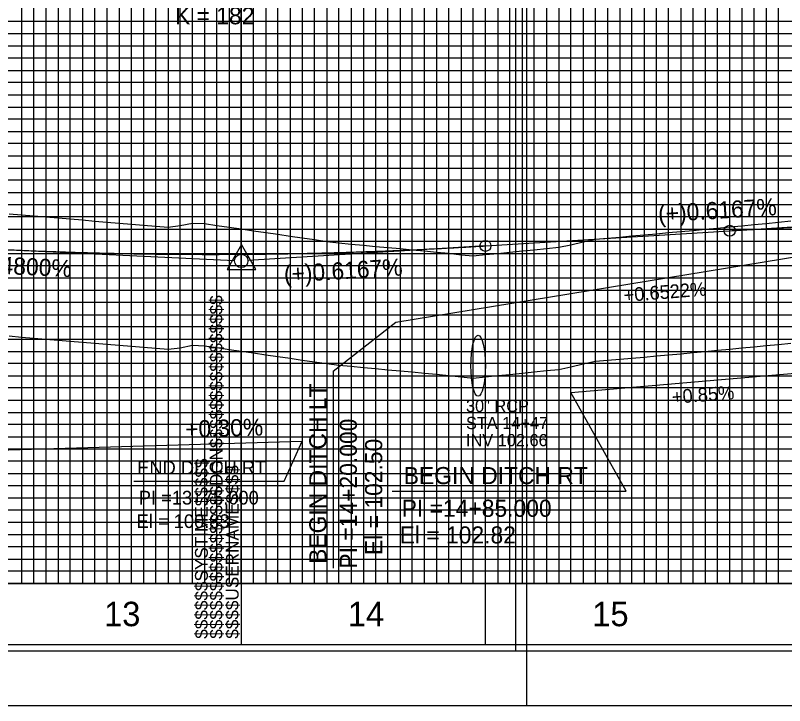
# Model space of a CAD drawing. Extents: x 2345490 to 2445302, y 465165 to 573888.
# Drawn here: x 2412152.8 to 2412467.8, y 527722 to 528004.5 of the extents above; entities that cross this region are included whole.
import ezdxf

# ---------------------------------------------------------------- set-up
doc = ezdxf.new("R2010")
doc.units = 0
for name, color, linetype in [('Old_Level_1', 7, 'Continuous'), ('Old_Level_18', 7, 'Continuous'), ('Old_Level_2', 7, 'Continuous'), ('Old_Level_3', 7, 'Continuous'), ('Old_Level_4', 7, 'Continuous'), ('Old_Level_40', 7, 'Continuous'), ('Old_Level_41', 7, 'Continuous'), ('Old_Level_42', 7, 'Continuous'), ('Old_Level_43', 7, 'Continuous'), ('Old_Level_50', 7, 'Continuous'), ('Old_Level_51', 7, 'Continuous'), ('Old_Level_61', 7, 'Continuous'), ('Old_Level_62', 7, 'Continuous'), ('Old_Level_63', 7, 'Continuous')]:
    doc.layers.add(name, color=color, linetype=linetype)

msp = doc.modelspace()

# ---------------------------------------------------------------- linework, layer by layer
at = {"layer": 'Old_Level_1'}
for points in [[(2412150.325, 527873.32075), (2412155.325, 527872.89975), (2412160.325, 527872.47925), (2412165.325, 527872.059), (2412170.325, 527871.63925), (2412175.325, 527871.22), (2412180.325, 527870.801), (2412185.325, 527870.38225), (2412190.325, 527869.964), (2412195.325, 527869.54625), (2412200.325, 527869.12875), (2412205.325, 527868.7115), (2412210.325, 527868.2945), (2412215.325, 527867.878), (2412220.325, 527868.54175), (2412225.325, 527869.5565), (2412230.325, 527869.31875), (2412235.325, 527868.58475), (2412240.325, 527867.85275), (2412245.325, 527867.1225), (2412250.325, 527866.39425), (2412255.325, 527865.66775), (2412260.325, 527864.94275), (2412265.325, 527864.21925), (2412270.325, 527863.49725), (2412275.325, 527862.77675), (2412280.325, 527862.0575), (2412285.325, 527861.40125), (2412290.325, 527860.93575), (2412295.325, 527860.47025), (2412300.325, 527860.00475), (2412305.325, 527859.5395), (2412310.325, 527859.0745), (2412315.325, 527858.6095), (2412320.325, 527858.1445), (2412325.325, 527857.6795), (2412330.325, 527857.18775), (2412335.325, 527856.59875), (2412340.325, 527856.11425), (2412345.325, 527856.617), (2412350.325, 527857.11975), (2412355.325, 527857.62275), (2412360.325, 527858.12575), (2412365.325, 527858.62925), (2412370.325, 527859.1335), (2412375.325, 527859.6385), (2412380.325, 527860.68375), (2412385.325, 527861.87775), (2412390.325, 527862.97175), (2412395.325, 527863.4045)], [(2412395.325, 527863.4045), (2412400.325, 527863.84), (2412405.325, 527864.27875), (2412410.325, 527864.721), (2412415.325, 527865.167), (2412420.325, 527865.61725), (2412425.325, 527866.07175), (2412430.325, 527866.53125), (2412435.325, 527866.99575), (2412440.325, 527867.4655), (2412445.325, 527867.94075), (2412450.325, 527868.42225), (2412455.325, 527868.91), (2412460.325, 527869.40425), (2412465.325, 527869.9055), (2412470.325, 527870.41375)]]:
    msp.add_lwpolyline(points, dxfattribs=at)
at = {"layer": 'Old_Level_18'}
msp.add_line((2412245.325, 527747.04275), (2412245.325, 527747.04275), dxfattribs=at)
msp.add_line((2412245.325, 527747.04275), (2412245.325, 527747.04275), dxfattribs=at)
for points in [[(2412345.325, 528797.04275), (2410845.325, 528797.04275), (2410845.325, 527747.04275), (2412345.325, 527747.04275)], [(2413745.325, 528797.04275), (2412245.325, 528797.04275), (2412245.325, 527747.04275), (2413745.325, 527747.04275)]]:
    msp.add_lwpolyline(points, close=True, dxfattribs=at)
at = {"layer": 'Old_Level_2'}
for p, q in [((2412445.325, 527916.3765), (2412542.58025, 527922.37375)), ((2412345.325, 527910.20975), (2412445.325, 527916.3765)), ((2412145.325, 527908.843), (2412242.57825, 527904.175)), ((2412345.325, 527910.20975), (2412248.07, 527904.2125))]:
    msp.add_line(p, q, dxfattribs=at)
msp.add_lwpolyline([(2412239.51925, 527900.592), (2412251.26175, 527900.592), (2412245.39075, 527910.71775)], close=True, dxfattribs=at)
for centre, radius in [((2412445.325, 527916.3765), 2.25), ((2412345.325, 527910.20975), 2.25), ((2412245.325, 527904.043), 2.75)]:
    msp.add_circle(centre, radius, dxfattribs=at)
for points in [[(2412445.325, 527916.3765), (2412449.325, 527916.61925), (2412453.325, 527916.85475), (2412457.325, 527917.0825), (2412461.325, 527917.303), (2412465.325, 527917.51575), (2412469.325, 527917.721), (2412473.325, 527917.91875), (2412477.325, 527918.109), (2412481.325, 527918.29175), (2412485.325, 527918.467), (2412489.325, 527918.63475), (2412493.325, 527918.79475), (2412497.325, 527918.9475), (2412501.325, 527919.0925), (2412505.325, 527919.23025), (2412509.325, 527919.36025), (2412513.325, 527919.48275), (2412517.325, 527919.59775), (2412521.325, 527919.70525), (2412525.325, 527919.80525), (2412529.325, 527919.89775), (2412533.325, 527919.98275), (2412537.325, 527920.06), (2412541.325, 527920.13), (2412545.325, 527920.19225), (2412549.325, 527920.24725), (2412553.325, 527920.2945), (2412557.325, 527920.33425), (2412561.325, 527920.3665), (2412565.325, 527920.39125), (2412569.325, 527920.4085), (2412573.325, 527920.41825), (2412577.325, 527920.4205), (2412581.325, 527920.41525), (2412585.325, 527920.40225), (2412589.325, 527920.382), (2412593.325, 527920.354), (2412597.325, 527920.3185), (2412601.325, 527920.27575), (2412605.325, 527920.22525), (2412609.325, 527920.16725), (2412613.325, 527920.10175), (2412617.325, 527920.02875), (2412621.325, 527919.948), (2412625.325, 527919.86), (2412629.325, 527919.7645), (2412633.325, 527919.66125), (2412637.325, 527919.55075), (2412641.325, 527919.4325), (2412645.325, 527919.30675)], [(2412145.325, 527908.843), (2412149.325, 527908.6555), (2412153.325, 527908.47675), (2412157.325, 527908.3065), (2412161.325, 527908.14525), (2412165.325, 527907.99275), (2412169.325, 527907.849), (2412173.325, 527907.714), (2412177.325, 527907.58775), (2412181.325, 527907.4705), (2412185.325, 527907.36175), (2412189.325, 527907.262), (2412193.325, 527907.17075), (2412197.325, 527907.0885), (2412201.325, 527907.015), (2412205.325, 527906.95), (2412209.325, 527906.894), (2412213.325, 527906.84675), (2412217.325, 527906.8085), (2412221.325, 527906.77875), (2412225.325, 527906.75775), (2412229.325, 527906.74575), (2412233.325, 527906.74225), (2412237.325, 527906.74775), (2412241.325, 527906.76175), (2412245.325, 527906.78475), (2412249.325, 527906.8165), (2412253.325, 527906.857), (2412257.325, 527906.90625), (2412261.325, 527906.96425), (2412265.325, 527907.031), (2412269.325, 527907.10675), (2412273.325, 527907.191), (2412277.325, 527907.28425), (2412281.325, 527907.386), (2412285.325, 527907.49675), (2412289.325, 527907.61625), (2412293.325, 527907.7445), (2412297.325, 527907.8815), (2412301.325, 527908.02725), (2412305.325, 527908.18175), (2412309.325, 527908.345), (2412313.325, 527908.51725), (2412317.325, 527908.698), (2412321.325, 527908.88775), (2412325.325, 527909.086), (2412329.325, 527909.29325), (2412333.325, 527909.50925), (2412337.325, 527909.734), (2412341.325, 527909.9675), (2412345.325, 527910.20975)]]:
    msp.add_spline(points, degree=3, dxfattribs=at)
at = {"layer": 'Old_Level_3'}
for p, q in [((2412308.63157, 527879.04516), (2412552.93924, 527919.02289)), ((2412282.97387, 527858.8775), (2412308.63157, 527879.04516)), ((2412282.97387, 527858.8775), (2412282.97387, 527778.33025)), ((2412380.325, 527850.24275), (2412495.325, 527860.04275)), ((2412402.87748, 527809.87907), (2412380.325, 527850.24275)), ((2411895.325, 527819.04275), (2412270.325, 527830.34275)), ((2412262.87798, 527813.9032), (2412270.325, 527830.34275)), ((2412201.33093, 527813.9032), (2412262.87798, 527813.9032)), ((2412307.11146, 527809.87907), (2412402.87748, 527809.87907))]:
    msp.add_line(p, q, dxfattribs=at)
at = {"layer": 'Old_Level_4'}
msp.add_ellipse((2412342.325, 527861.14275), major_axis=(0, 12.5), ratio=0.238746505, dxfattribs=at)
at = {"layer": 'Old_Level_40'}
msp.add_line((2412245.325, 527747.04275), (2412245.325, 527747.04275), dxfattribs=at)
msp.add_line((2412245.325, 527747.04275), (2412245.325, 527747.04275), dxfattribs=at)
msp.add_line((2412245.325, 527747.04275), (2412245.325, 527747.04275), dxfattribs=at)
msp.add_line((2412245.325, 527747.04275), (2412245.325, 527747.04275), dxfattribs=at)
at = {"layer": 'Old_Level_41'}
for p, q in [((2412345.325, 527772.04275), (2410845.325, 527772.04275)), ((2413745.325, 527772.04275), (2412245.325, 527772.04275))]:
    msp.add_line(p, q, dxfattribs=at)
for points in [[(2412295.325, 528797.04275), (2412295.325, 527772.04275), (2412345.325, 527772.04275), (2412345.325, 528797.04275)], [(2412320.325, 527772.04275), (2412320.325, 528797.04275)], [(2412370.325, 528797.04275), (2412370.325, 527772.04275), (2412420.325, 527772.04275), (2412420.325, 528797.04275)], [(2412395.325, 528797.04275), (2412395.325, 527772.04275), (2412445.325, 527772.04275), (2412445.325, 528797.04275)], [(2412170.325, 528659.49275), (2412170.325, 527772.04275), (2412220.325, 527772.04275), (2412220.325, 528659.49275)], [(2412270.325, 528659.49275), (2412270.325, 527772.04275)], [(2412345.325, 527997.04275), (2410845.325, 527997.04275), (2410845.325, 527947.04275), (2412345.325, 527947.04275)], [(2413745.325, 527997.04275), (2412245.325, 527997.04275), (2412245.325, 527947.04275), (2413745.325, 527947.04275)], [(2412345.325, 527897.04275), (2410845.325, 527897.04275), (2410845.325, 527847.04275), (2412345.325, 527847.04275)], [(2413745.325, 527897.04275), (2412245.325, 527897.04275), (2412245.325, 527847.04275), (2413745.325, 527847.04275)], [(2412345.325, 527822.04275), (2410845.325, 527822.04275), (2410845.325, 527872.04275), (2412345.325, 527872.04275)], [(2413745.325, 527822.04275), (2412245.325, 527822.04275), (2412245.325, 527872.04275), (2413745.325, 527872.04275)], [(2412345.325, 527797.04275), (2410845.325, 527797.04275)], [(2413745.325, 527797.04275), (2412245.325, 527797.04275)], [(2412282.825, 527747.04275), (2412282.825, 527747.04275)]]:
    msp.add_lwpolyline(points, dxfattribs=at)
at = {"layer": 'Old_Level_42'}
for points in [[(2412195.325, 528659.49275), (2412195.325, 527772.04275), (2412245.325, 527772.04275), (2412245.325, 528659.49275)], [(2412295.325, 528659.49275), (2412295.325, 527772.04275), (2412345.325, 527772.04275)], [(2412345.325, 527922.04275), (2410845.325, 527922.04275), (2410845.325, 527972.04275), (2412345.325, 527972.04275)], [(2413745.325, 527922.04275), (2412245.325, 527922.04275), (2412245.325, 527972.04275), (2413745.325, 527972.04275)]]:
    msp.add_lwpolyline(points, dxfattribs=at)
at = {"layer": 'Old_Level_43'}
for points in [[(2412300.325, 528797.04275), (2412300.325, 527772.04275), (2412305.325, 527772.04275), (2412305.325, 528797.04275)], [(2412310.325, 528797.04275), (2412310.325, 527772.04275), (2412315.325, 527772.04275), (2412315.325, 528797.04275)], [(2412325.325, 528797.04275), (2412325.325, 527772.04275), (2412330.325, 527772.04275), (2412330.325, 528797.04275)], [(2412335.325, 528797.04275), (2412335.325, 527772.04275), (2412340.325, 527772.04275), (2412340.325, 528797.04275)], [(2412350.325, 528797.04275), (2412350.325, 527772.04275), (2412355.325, 527772.04275), (2412355.325, 528797.04275)], [(2412360.325, 528797.04275), (2412360.325, 527772.04275), (2412365.325, 527772.04275), (2412365.325, 528797.04275)], [(2412375.325, 528797.04275), (2412375.325, 527772.04275), (2412380.325, 527772.04275), (2412380.325, 528797.04275)], [(2412385.325, 528797.04275), (2412385.325, 527772.04275), (2412390.325, 527772.04275), (2412390.325, 528797.04275)], [(2412400.325, 528797.04275), (2412400.325, 527772.04275), (2412405.325, 527772.04275), (2412405.325, 528797.04275)], [(2412410.325, 528797.04275), (2412410.325, 527772.04275), (2412415.325, 527772.04275), (2412415.325, 528797.04275)], [(2412425.325, 528797.04275), (2412425.325, 527772.04275), (2412430.325, 527772.04275), (2412430.325, 528797.04275)], [(2412435.325, 528797.04275), (2412435.325, 527772.04275), (2412440.325, 527772.04275), (2412440.325, 528797.04275)], [(2412450.325, 528797.04275), (2412450.325, 527772.04275), (2412455.325, 527772.04275), (2412455.325, 528797.04275)], [(2412460.325, 527772.04275), (2412465.325, 527772.04275), (2412465.325, 528797.04275)], [(2412460.325, 528797.04275), (2412460.325, 527772.04275)], [(2412155.325, 528659.49275), (2412155.325, 527772.04275), (2412160.325, 527772.04275), (2412160.325, 528659.49275)], [(2412165.325, 528659.49275), (2412165.325, 527772.04275), (2412175.325, 527772.04275), (2412175.325, 528659.49275)], [(2412180.325, 528659.49275), (2412180.325, 527772.04275), (2412185.325, 527772.04275), (2412185.325, 528659.49275)], [(2412190.325, 528659.49275), (2412190.325, 527772.04275), (2412200.325, 527772.04275), (2412200.325, 528659.49275)], [(2412205.325, 528659.49275), (2412205.325, 527772.04275), (2412210.325, 527772.04275), (2412210.325, 528659.49275)], [(2412215.325, 528659.49275), (2412215.325, 527772.04275), (2412225.325, 527772.04275), (2412225.325, 528659.49275)], [(2412230.325, 528659.49275), (2412230.325, 527772.04275)], [(2412230.325, 527772.04275), (2412235.325, 527772.04275), (2412235.325, 528659.49275)], [(2412240.325, 528659.49275), (2412240.325, 527772.04275), (2412250.325, 527772.04275), (2412250.325, 528659.49275)], [(2412255.325, 528659.49275), (2412255.325, 527772.04275), (2412260.325, 527772.04275), (2412260.325, 528659.49275)], [(2412265.325, 528659.49275), (2412265.325, 527772.04275), (2412275.325, 527772.04275), (2412275.325, 528659.49275)], [(2412280.325, 528659.49275), (2412280.325, 527772.04275), (2412285.325, 527772.04275), (2412285.325, 528659.49275)], [(2412290.325, 528659.49275), (2412290.325, 527772.04275), (2412300.325, 527772.04275)], [(2412295.325, 528002.04275), (2410895.325, 528002.04275), (2410895.325, 527992.04275), (2412295.325, 527992.04275)], [(2413695.325, 528002.04275), (2412295.325, 528002.04275), (2412295.325, 527992.04275), (2413695.325, 527992.04275)], [(2412295.325, 527987.04275), (2410895.325, 527987.04275), (2410895.325, 527982.04275), (2412295.325, 527982.04275)], [(2413695.325, 527987.04275), (2412295.325, 527987.04275), (2412295.325, 527982.04275), (2413695.325, 527982.04275)], [(2412295.325, 527977.04275), (2410895.325, 527977.04275)], [(2413695.325, 527977.04275), (2412295.325, 527977.04275)], [(2410895.325, 527967.04275), (2412295.325, 527967.04275)], [(2412295.325, 527967.04275), (2413695.325, 527967.04275)], [(2412295.325, 527962.04275), (2410895.325, 527962.04275), (2410895.325, 527957.04275), (2412295.325, 527957.04275)], [(2413695.325, 527962.04275), (2412295.325, 527962.04275), (2412295.325, 527957.04275), (2413695.325, 527957.04275)], [(2412295.325, 527952.04275), (2410895.325, 527952.04275)], [(2413695.325, 527952.04275), (2412295.325, 527952.04275)], [(2410895.325, 527942.04275), (2412295.325, 527942.04275)], [(2412295.325, 527942.04275), (2413695.325, 527942.04275)], [(2412295.325, 527937.04275), (2410895.325, 527937.04275), (2410895.325, 527932.04275), (2412295.325, 527932.04275)], [(2413695.325, 527937.04275), (2412295.325, 527937.04275), (2412295.325, 527932.04275), (2413695.325, 527932.04275)], [(2412295.325, 527927.04275), (2410895.325, 527927.04275), (2410895.325, 527917.04275), (2412295.325, 527917.04275)], [(2413695.325, 527927.04275), (2412295.325, 527927.04275), (2412295.325, 527917.04275), (2413695.325, 527917.04275)], [(2412295.325, 527912.04275), (2410895.325, 527912.04275), (2410895.325, 527907.04275), (2412295.325, 527907.04275)], [(2413695.325, 527912.04275), (2412295.325, 527912.04275), (2412295.325, 527907.04275), (2413695.325, 527907.04275)], [(2412295.325, 527902.04275), (2410895.325, 527902.04275), (2410895.325, 527892.04275), (2412295.325, 527892.04275)], [(2413695.325, 527902.04275), (2412295.325, 527902.04275), (2412295.325, 527892.04275), (2413695.325, 527892.04275)], [(2412295.325, 527887.04275), (2410895.325, 527887.04275), (2410895.325, 527882.04275), (2412295.325, 527882.04275)], [(2413695.325, 527887.04275), (2412295.325, 527887.04275), (2412295.325, 527882.04275), (2413695.325, 527882.04275)], [(2412295.325, 527877.04275), (2410895.325, 527877.04275), (2410895.325, 527867.04275), (2412295.325, 527867.04275)], [(2413695.325, 527877.04275), (2412295.325, 527877.04275), (2412295.325, 527867.04275), (2413695.325, 527867.04275)], [(2412295.325, 527862.04275), (2410895.325, 527862.04275), (2410895.325, 527857.04275), (2412295.325, 527857.04275)], [(2413695.325, 527862.04275), (2412295.325, 527862.04275), (2412295.325, 527857.04275), (2413695.325, 527857.04275)], [(2412295.325, 527852.04275), (2410895.325, 527852.04275), (2410895.325, 527842.04275), (2412295.325, 527842.04275)], [(2413695.325, 527852.04275), (2412295.325, 527852.04275), (2412295.325, 527842.04275), (2413695.325, 527842.04275)], [(2412295.325, 527837.04275), (2410895.325, 527837.04275), (2410895.325, 527832.04275), (2412295.325, 527832.04275)], [(2413695.325, 527837.04275), (2412295.325, 527837.04275), (2412295.325, 527832.04275), (2413695.325, 527832.04275)], [(2412295.325, 527827.04275), (2410895.325, 527827.04275), (2410895.325, 527817.04275), (2412295.325, 527817.04275)], [(2413695.325, 527827.04275), (2412295.325, 527827.04275), (2412295.325, 527817.04275), (2413695.325, 527817.04275)], [(2412295.325, 527812.04275), (2410895.325, 527812.04275), (2410895.325, 527807.04275), (2412295.325, 527807.04275)], [(2413695.325, 527812.04275), (2412295.325, 527812.04275), (2412295.325, 527807.04275), (2413695.325, 527807.04275)], [(2412295.325, 527802.04275), (2410895.325, 527802.04275), (2410895.325, 527792.04275), (2412295.325, 527792.04275)], [(2413695.325, 527802.04275), (2412295.325, 527802.04275), (2412295.325, 527792.04275), (2413695.325, 527792.04275)], [(2412295.325, 527787.04275), (2410895.325, 527787.04275), (2410895.325, 527782.04275), (2412295.325, 527782.04275)], [(2413695.325, 527787.04275), (2412295.325, 527787.04275), (2412295.325, 527782.04275), (2413695.325, 527782.04275)], [(2412295.325, 527777.04275), (2410895.325, 527777.04275)], [(2413695.325, 527777.04275), (2412295.325, 527777.04275)]]:
    msp.add_lwpolyline(points, dxfattribs=at)
at = {"layer": 'Old_Level_50'}
for points in [[(2412357.825, 528799.59275), (2410691.325, 528799.59275), (2410691.325, 527744.49275), (2412357.825, 527744.49275)], [(2413757.825, 528799.59275), (2412091.325, 528799.59275), (2412091.325, 527744.49275), (2413757.825, 527744.49275)]]:
    msp.add_lwpolyline(points, close=True, dxfattribs=at)
at = {"layer": 'Old_Level_51'}
for points in [[(2412362.325, 528822.04275), (2410678.325, 528822.04275), (2410678.325, 527722.04275), (2412362.325, 527722.04275)], [(2413762.325, 528822.04275), (2412078.325, 528822.04275), (2412078.325, 527722.04275), (2413762.325, 527722.04275)]]:
    msp.add_lwpolyline(points, close=True, dxfattribs=at)
at = {"layer": 'Old_Level_61'}
msp.add_lwpolyline([(2412395.325, 527913.4045), (2412400.325, 527913.84), (2412405.325, 527914.27875), (2412410.325, 527914.721), (2412415.325, 527915.167), (2412420.325, 527915.61725), (2412425.325, 527916.07175), (2412430.325, 527916.53125), (2412435.325, 527916.99575), (2412440.325, 527917.4655), (2412445.325, 527917.94075), (2412450.325, 527918.42225), (2412455.325, 527918.91), (2412460.325, 527919.40425), (2412465.325, 527919.9055), (2412470.325, 527920.41375)], dxfattribs=at)
at = {"layer": 'Old_Level_63'}
msp.add_line((2410895.325, 527772.04275), (2413081.64925, 527772.04275), dxfattribs=at)
msp.add_lwpolyline([(2412150.325, 527923.32075), (2412155.325, 527922.89975), (2412160.325, 527922.47925), (2412165.325, 527922.059), (2412170.325, 527921.63925), (2412175.325, 527921.22), (2412180.325, 527920.801), (2412185.325, 527920.38225), (2412190.325, 527919.964), (2412195.325, 527919.54625), (2412200.325, 527919.12875), (2412205.325, 527918.7115), (2412210.325, 527918.2945), (2412215.325, 527917.878), (2412220.325, 527918.54175), (2412225.325, 527919.5565), (2412230.325, 527919.31875), (2412235.325, 527918.58475), (2412240.325, 527917.85275), (2412245.325, 527917.1225), (2412250.325, 527916.39425), (2412255.325, 527915.66775), (2412260.325, 527914.94275), (2412265.325, 527914.21925), (2412270.325, 527913.49725), (2412275.325, 527912.77675), (2412280.325, 527912.0575), (2412285.325, 527911.40125), (2412290.325, 527910.93575), (2412295.325, 527910.47025), (2412300.325, 527910.00475), (2412305.325, 527909.5395), (2412310.325, 527909.0745), (2412315.325, 527908.6095), (2412320.325, 527908.1445), (2412325.325, 527907.6795), (2412330.325, 527907.18775), (2412335.325, 527906.59875), (2412340.325, 527906.11425), (2412345.325, 527906.617), (2412350.325, 527907.11975), (2412355.325, 527907.62275), (2412360.325, 527908.12575), (2412365.325, 527908.62925), (2412370.325, 527909.1335), (2412375.325, 527909.6385), (2412380.325, 527910.68375), (2412385.325, 527911.87775), (2412390.325, 527912.97175), (2412395.325, 527913.4045)], dxfattribs=at)

# ---------------------------------------------------------------- texts
at = {"layer": 'Old_Level_2'}
msp.add_text('K = 182', height=7.000001, dxfattribs=at).set_placement((2412218.18825, 528000.897))
for s, rotation, p in [('(+)0.6167%', 3.5287722, (2412416.21385, 527919.80349)), ('(-)0.4800%', 357.2519111, (2412129.48175, 527899.61472)), ('(+)0.6167%', 3.5287722, (2412262.98325, 527895.113))]:
    msp.add_text(s, height=7.000001, rotation=rotation, dxfattribs=at).set_placement(p)
at = {"layer": 'Old_Level_3'}
for s, height, rotation, p in [('+0.6522%', 5.6, 4.5017741, (2412402.09415, 527887.21389)), ('BEGIN DITCH LT', 7.0000005, 90, (2412280.17619, 527780.03495)), ('+0.85%', 5.6, 4.5017741, (2412421.87671, 527845.52921)), ('30" RCP', 4.999999, 0.0000389, (2412337.34014, 527842.20544)), ('+0.30%', 7.000001, 1.7253956, (2412222.41706, 527831.64484)), ('STA 14+47', 4.999999, 0.0000389, (2412337.34014, 527835.20544)), ('PI =14+20.000', 7.0000005, 90, (2412292.67322, 527778.0948)), ('INV 102.66', 4.999999, 0.0000389, (2412337.34014, 527828.20544)), ('El = 102.50', 7.0000005, 90, (2412303.03929, 527783.65691)), ('END DITCH RT', 5.6000004, 360, (2412202.70397, 527816.64526)), ('BEGIN DITCH RT', 7.0000005, 360, (2412311.84382, 527812.68918)), ('PI =13+75.000', 5.6000004, 360, (2412203.35154, 527804.34847)), ('PI =14+85.000', 7.0000005, 360, (2412311.00842, 527799.31902)), ('El = 100.83', 5.6000004, 360, (2412202.46823, 527794.73412)), ('El = 102.82', 7.0000005, 360, (2412310.17302, 527788.39539))]:
    msp.add_text(s, height=height, rotation=rotation, dxfattribs=at).set_placement(p)
at = {"layer": 'Old_Level_41'}
for s, p in [('$$$$$$$$$$$$$$$$DGN$$$$$$$$$$$$$$$$', (2412237.675, 527749.40525)), ('$$$$$$SYSTIME$$$$$', (2412231.625, 527749.40525)), ('$$$$USERNAME$$$$', (2412244.25, 527749.41775))]:
    msp.add_text(s, height=5.25, rotation=90, dxfattribs=at).set_placement(p)
at = {"layer": 'Old_Level_62'}
for s, p in [('13', (2412189.131, 527754.543)), ('14', (2412288.9735, 527754.543)), ('15', (2412389.066, 527754.543))]:
    msp.add_text(s, height=10.000001, dxfattribs=at).set_placement(p)

doc.saveas('drawing.dxf')
